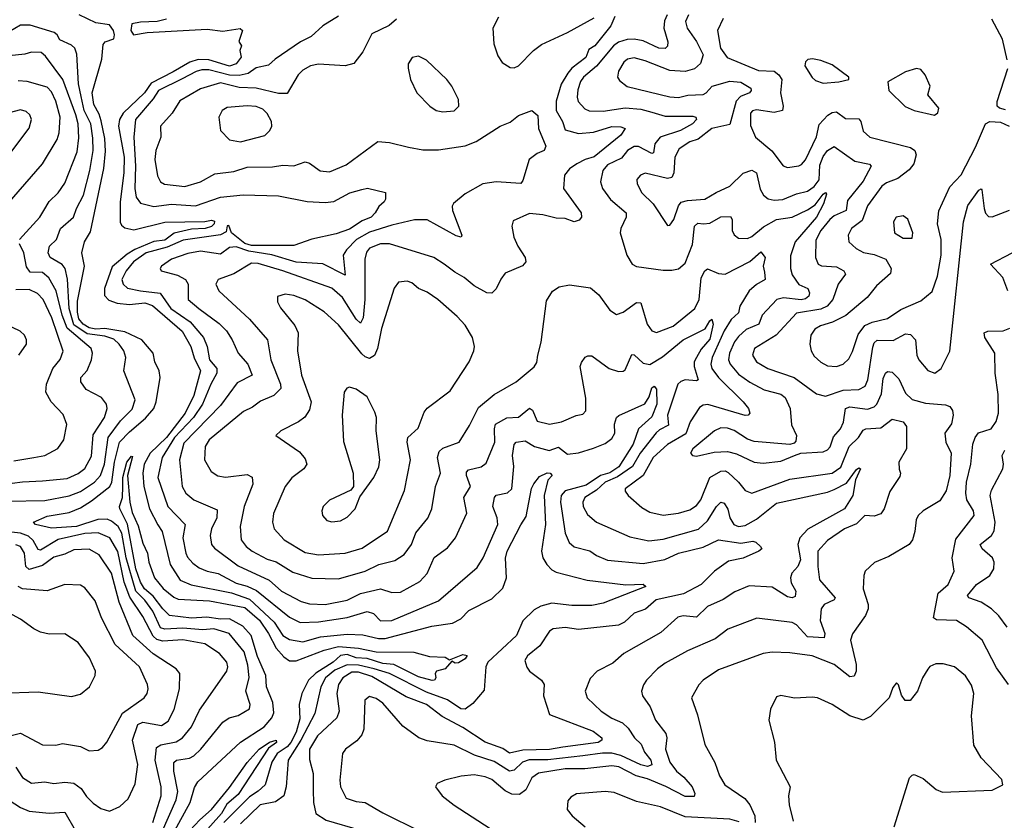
# Model space of a CAD drawing. Extents: x 1443846 to 1577407, y 839182 to 927291.
# Tile 387 of 535: x 1536562 to 1540990, y 883915 to 887513. Entities that reach past the tile are written whole.
import ezdxf

# ---------------------------------------------------------------- set-up
doc = ezdxf.new("R2010")
doc.units = 0

msp = doc.modelspace()

# ---------------------------------------------------------------- linework, layer by layer
at = {"layer": '0CON20XD'}
for points in [[(1536880.1, 886559.9), (1536940.6, 886845), (1536948, 886922), (1536945, 886978.6), (1536927.8, 887057.8), (1536918.8, 887088.8), (1536895, 887132.5), (1536888.4, 887185), (1536931.1, 887335), (1536937.9, 887402.1), (1536946.7, 887413.3), (1536985, 887427.5), (1536988.6, 887445), (1536983.9, 887465), (1536965, 887490), (1536905, 887499.2), (1536830, 887535)], [(1537222.5, 887515), (1537180, 887505), (1537105, 887502.2), (1537065.6, 887494.4), (1537061.5, 887465), (1537074.2, 887445), (1537134.5, 887455.5), (1537405, 887470.5), (1537475, 887462), (1537553.1, 887473.1), (1537564.2, 887465), (1537547.5, 887415), (1537560, 887395), (1537552.5, 887375), (1537557.5, 887345), (1537535, 887314), (1537505, 887304.7), (1537412.9, 887332.9), (1537365, 887333.5), (1537327.6, 887322.4), (1537251.7, 887278.3), (1537152.7, 887227.3), (1537122.9, 887185), (1537027.6, 887092.4), (1537010.6, 887065), (1537006.5, 887035), (1537032, 886895), (1537030, 886825), (1537013.1, 886695), (1537013.4, 886603.4), (1537019.6, 886589.6), (1537035, 886577.3), (1537075, 886569.3), (1537215, 886602.7), (1537395, 886606), (1537425, 886612.5), (1537437.5, 886607.5), (1537437.1, 886595), (1537425, 886583.5), (1537395.7, 886575), (1537335, 886572), (1537256.7, 886553.3), (1537215, 886522.6), (1537165, 886515.9), (1537079.9, 886480.1), (1537045, 886459.1), (1536978.3, 886401.7), (1536943.2, 886305), (1536943.2, 886273.2), (1536962.3, 886252.3), (1536999.7, 886239.7), (1537055, 886232.6), (1537125, 886240), (1537159.2, 886229.2), (1537292.9, 886112.9), (1537332.2, 886045), (1537346.6, 885993.4), (1537375.1, 885935), (1537345.5, 885824.5), (1537305.8, 885745), (1537222.3, 885635), (1537149.3, 885565), (1537122, 885515), (1537115.1, 885475), (1537120.1, 885415), (1537146, 885315), (1537182.7, 885242.7), (1537202.4, 885212.4), (1537239.2, 885065), (1537283.7, 884993.7), (1537332.6, 884972.6), (1537515, 884937.2), (1537595, 884908.3), (1537705.5, 884805.5), (1537745.6, 884745.6), (1537775, 884727.4), (1537835, 884717), (1537915, 884739.1), (1538035, 884751), (1538105, 884748.1), (1538175, 884732.1), (1538205, 884732), (1538415, 884786.9), (1538508.8, 884801.2), (1538545, 884819.6), (1538582.1, 884857.9), (1538685, 884910.9), (1538735, 884958.9), (1538751.7, 885005), (1538746.7, 885093.3), (1538754.2, 885125), (1538815, 885243.3), (1538840, 885280), (1538864.1, 885405.9), (1538873.6, 885426.4), (1538899.8, 885460.2), (1538933.4, 885476.6), (1538946.7, 885475), (1538955.8, 885465), (1538937, 885443), (1538919.8, 885375), (1538925.7, 885244.3), (1538908.9, 885125), (1538914.7, 885095), (1538931.8, 885065), (1538955, 885040.9), (1538975, 885030.4), (1539114, 884994), (1539287.3, 884972.7), (1539365.8, 884975.8), (1539378, 884965), (1539185, 884890.6), (1539135, 884880.6), (1539045, 884879.6), (1538955, 884890.9), (1538905, 884877.1), (1538875, 884860.5), (1538825, 884811.4), (1538796.2, 884745), (1538667.8, 884625), (1538658.7, 884605), (1538650.4, 884499.6), (1538600.3, 884439.7), (1538565, 884414.7), (1538545, 884416.5), (1538485, 884456.6), (1538391, 884491), (1538224.7, 884574.7), (1538155.8, 884595.8), (1538085, 884612.4), (1538035, 884613.1), (1537979.8, 884590.2), (1537937.5, 884555), (1537916.2, 884515), (1537889.8, 884395), (1537826.6, 884275), (1537769.5, 884185), (1537759.6, 884065), (1537749.2, 884025), (1537711.9, 883998.1), (1537643.3, 883985), (1537555, 883898.5)], [(1537995, 887529.4), (1537925, 887485.5), (1537872.3, 887437.7), (1537825, 887413.4), (1537710, 887335), (1537681.2, 887308.8), (1537625, 887296.1), (1537588.7, 887271.3), (1537548.2, 887261.8), (1537505, 887264.3), (1537412.6, 887287.4), (1537381.6, 887288.4), (1537355, 887280.9), (1537293.2, 887246.8), (1537186.6, 887195), (1537162.4, 887157.6), (1537082.2, 887065), (1537074.8, 886985), (1537082.9, 886855), (1537079.8, 886755), (1537086, 886716), (1537105, 886688.8), (1537165, 886673.3), (1537245, 886683.5), (1537352.8, 886677.2), (1537464.3, 886715.7), (1537566.4, 886726.4), (1537725, 886721.8), (1537855, 886695.4), (1537935, 886691.3), (1537975, 886696.3), (1538046, 886735), (1538100.3, 886749.7), (1538125.8, 886755.8), (1538206.7, 886736.7), (1538207, 886707), (1538201.2, 886695), (1538176.5, 886673.5), (1538161.1, 886645), (1538141.9, 886625), (1538101.3, 886608.7), (1538045, 886572.2), (1537985, 886550.3), (1537875, 886526.7), (1537795, 886498.9), (1537605, 886498.8), (1537575, 886507.7), (1537514.6, 886555), (1537502.5, 886587.5), (1537495, 886586.7), (1537490.5, 886559.5), (1537465, 886546.5), (1537297.4, 886522.6), (1537225, 886491.1), (1537130.5, 886465), (1537074.4, 886425), (1537040, 886385), (1537020.8, 886345), (1537026.8, 886325), (1537047.2, 886307.2), (1537104.9, 886294.9), (1537193.6, 886283.6), (1537241.2, 886215), (1537327.8, 886155), (1537388.8, 886085), (1537404.3, 886045), (1537414.8, 885984.8), (1537448.8, 885945), (1537449, 885925), (1537420.7, 885875), (1537384.5, 885785.5), (1537343, 885725), (1537258.7, 885635), (1537203, 885545), (1537182.4, 885455), (1537227.6, 885325), (1537306.6, 885245), (1537295.9, 885185), (1537308.4, 885115), (1537317.2, 885097.2), (1537340.2, 885070.2), (1537369.2, 885049.2), (1537405, 885034.3), (1537455, 885023.6), (1537535, 884980.6), (1537585, 884967.3), (1537627.5, 884947.5), (1537775, 884827.3), (1537823.7, 884803.7), (1537905, 884806.3), (1538035, 884826), (1538125, 884852.9), (1538152.3, 884845), (1538185, 884810.8), (1538235, 884812.9), (1538445, 884900.8), (1538618.9, 885051.1), (1538645.9, 885094.1), (1538712.8, 885245), (1538709.7, 885275), (1538689.4, 885325), (1538697.1, 885365)], [(1538255.8, 887515), (1538222.7, 887487.3), (1538145, 887449.4), (1538105, 887368), (1538064.4, 887315.6), (1538025, 887305.6), (1537905, 887313.3), (1537869.2, 887305), (1537835, 887286.4), (1537813.5, 887265), (1537765, 887181.4), (1537725, 887180.7), (1537625, 887204.8), (1537548.8, 887208.8), (1537465, 887228.7), (1537375, 887201.9), (1537282.2, 887147.8), (1537247.2, 887092.8), (1537195.6, 887035), (1537197.3, 886985), (1537174.7, 886925), (1537169.5, 886885), (1537181.7, 886811.7), (1537195.5, 886785), (1537213.2, 886773.2), (1537305, 886762.8), (1537375, 886784.7), (1537440, 886820), (1537525, 886831.2), (1537585, 886850.7), (1537698, 886852), (1537745, 886858.9), (1537795, 886855.6), (1537845, 886874.3), (1537865, 886868.6), (1537913.6, 886833.6), (1537955, 886829.4), (1538029.3, 886860.7), (1538172.5, 886965), (1538225, 886961.4), (1538310.1, 886940.1), (1538375, 886928.4), (1538445, 886927.6), (1538565, 886945.8), (1538614, 886966), (1538722.5, 887035), (1538767.2, 887052.8), (1538805, 887083.1), (1538865, 887105.6), (1538892, 887082), (1538894.3, 887024.3), (1538927.5, 886945), (1538920.8, 886925), (1538888.7, 886911.3), (1538852.9, 886885), (1538825, 886790), (1538815, 886777.1), (1538705, 886784.2), (1538645, 886775.7), (1538565, 886731.2), (1538512.3, 886687.7), (1538506.2, 886675), (1538507.7, 886655), (1538550.8, 886545), (1538547.5, 886535), (1538525, 886541.8), (1538395, 886613.8), (1538336.6, 886613.4), (1538235, 886590.3), (1538135, 886558.9), (1538076.5, 886525), (1538030.8, 886479.2), (1538017.2, 886455), (1538025, 886364.4), (1537925, 886416), (1537805, 886423), (1537695, 886456.2), (1537592.5, 886472.5), (1537535, 886492.8), (1537505, 886488.9), (1537465, 886459.3), (1537375, 886472.8), (1537317.5, 886462.5), (1537245, 886436.7), (1537199.2, 886405), (1537194.2, 886395), (1537198, 886385), (1537271.4, 886365), (1537307.9, 886345), (1537318.8, 886325), (1537320, 886255), (1537367.1, 886215), (1537458.4, 886148.4), (1537491.3, 886115), (1537517.5, 886075), (1537544.6, 886015), (1537587.8, 885965), (1537606.9, 885915), (1537539.4, 885880.6), (1537465, 885778.7), (1537300.3, 885609.7), (1537279.8, 885535), (1537292.2, 885415), (1537308.5, 885385), (1537345, 885355.3), (1537449.8, 885309.8), (1537448.4, 885275), (1537424.2, 885225), (1537419.1, 885195), (1537424.6, 885155), (1537437.2, 885137.3), (1537545, 885058), (1537684.3, 884994.3), (1537739.6, 884945), (1537828.1, 884898.1), (1537865, 884887.4), (1537935, 884885.2), (1538035, 884903.5), (1538095, 884934.8), (1538185, 884955.3), (1538235, 884938.8), (1538275, 884939.6), (1538361.9, 884988.1), (1538395, 885024.5), (1538425, 885095.6), (1538485, 885139.4), (1538521.5, 885185), (1538572.2, 885295), (1538559.1, 885365), (1538588.7, 885415), (1538570.6, 885465), (1538570.8, 885479.2), (1538580.3, 885489.7), (1538636.8, 885503.2), (1538660.3, 885519.8), (1538698.4, 885615), (1538696.6, 885675), (1538701.3, 885695), (1538753.2, 885723.2), (1538805, 885727.3), (1538855, 885766.8), (1538867.5, 885757.5), (1538888.2, 885708.2), (1538944.7, 885694.7), (1538998.8, 885705), (1539065, 885734), (1539095, 885740.6), (1539107.5, 885755), (1539108.3, 885811.7), (1539082.9, 885955), (1539087.7, 885972.3), (1539105, 885996), (1539116.9, 886003.1), (1539135, 886003.1), (1539212.9, 885945), (1539255, 885931.5), (1539275, 885932.9), (1539285, 885940), (1539315, 886008), (1539325, 886006.9), (1539365, 885968.8), (1539395, 885962.7), (1539451.9, 885998.1), (1539545.3, 886075), (1539645, 886123.5), (1539665, 886159.4), (1539675, 886166.5), (1539680.3, 886145), (1539665, 886077.5), (1539627, 886033), (1539604.9, 885995.1), (1539595.2, 885975), (1539594.5, 885954.5), (1539613.1, 885895), (1539605, 885890.7), (1539555, 885894.2), (1539535, 885887.5), (1539522.2, 885875), (1539474.7, 885735), (1539479.6, 885690.4), (1539439.7, 885670.3), (1539424.1, 885655.9), (1539352.3, 885565), (1539318.3, 885505), (1539250.9, 885459.1), (1539195.2, 885435), (1539155, 885398.8), (1539102.9, 885365), (1539094.2, 885345), (1539095.9, 885325), (1539115, 885288.9), (1539155, 885255.4), (1539305, 885189.3), (1539391.6, 885171.6), (1539455, 885178.8), (1539615, 885223.3), (1539655, 885260.3), (1539695, 885324.6), (1539715, 885344.4), (1539730, 885340), (1539746.1, 885313.9), (1539755, 885274.4), (1539773.8, 885245), (1539795, 885235.9), (1539825, 885240), (1539875, 885268.8), (1539965, 885340.2), (1540195, 885389.6), (1540225, 885401.2), (1540279.3, 885430.7), (1540325, 885491.4), (1540335, 885498.6), (1540343.3, 885495), (1540320, 885445), (1540307.9, 885375), (1540271.6, 885315), (1540106.3, 885223.7), (1540069.5, 885185), (1540061.6, 885155), (1540073.2, 885085), (1540060.4, 885055), (1540033.9, 885025), (1540027.6, 885005), (1540031.7, 884981.7), (1540052.2, 884945), (1540049.8, 884920.2), (1540035.2, 884914.8), (1540015, 884919.3), (1539945, 884962.8), (1539841.8, 884968.2), (1539778.3, 884941.7), (1539725, 884906.9), (1539654.4, 884875.6), (1539605, 884827.3), (1539545, 884833.1), (1539521.6, 884828.4), (1539445, 884759.1), (1539278, 884665), (1539228.8, 884621.2), (1539158, 884585), (1539128, 884552), (1539105.5, 884495), (1539113.3, 884465), (1539176.9, 884405), (1539224.4, 884374.4), (1539273.1, 884353.1), (1539298.5, 884328.5), (1539326.9, 884285), (1539356.6, 884256.6), (1539371.8, 884221.8), (1539400, 884185), (1539405, 884163.6), (1539385, 884157.3), (1539355, 884164.5), (1539265.9, 884205.9), (1539225, 884216.2), (1539183, 884217), (1539094.3, 884205), (1538936.5, 884186.5), (1538853.6, 884186.4), (1538823.6, 884176.4), (1538785, 884140.5), (1538765, 884135.2), (1538695, 884178.5), (1538607.6, 884207.6), (1538515, 884252.1), (1538395, 884272.5), (1538356.2, 884286.2), (1538285, 884338.6), (1538195, 884441.1), (1538165, 884461.9), (1538135, 884472), (1538113.8, 884455), (1538109.2, 884325), (1538100.8, 884299.2), (1538078.7, 884271.3), (1538026.7, 884235), (1538013.6, 884215), (1538000.9, 884095), (1538004.7, 884065), (1538030, 884015), (1538075, 884000), (1538115.2, 883995.2), (1538195, 883947.7), (1538364, 883865)], [(1539238, 887528), (1539220.6, 887485), (1539147.9, 887395), (1539120.6, 887379.4), (1539107.2, 887342.8), (1539045.4, 887294.6), (1539027, 887273), (1538997.3, 887222.7), (1538973.7, 887146.3), (1538974.4, 887104.4), (1539003.5, 887055), (1539015, 887018.8), (1539075, 887002), (1539142.9, 887007.1), (1539225, 887032.7), (1539265, 887032.3), (1539284, 887024), (1539265, 886994.1), (1539145, 886896.6), (1539105.2, 886884.8), (1539066.7, 886865), (1539035, 886843.5), (1539011.5, 886815), (1539006.9, 886755), (1539086.2, 886645), (1539088.6, 886625), (1539078.4, 886611.6), (1539055, 886604.8), (1539015, 886620), (1538975, 886620.7), (1538915, 886635.7), (1538855, 886641.6), (1538780.9, 886609.1), (1538774.3, 886585.7), (1538784.4, 886535), (1538801.5, 886495), (1538834.3, 886445), (1538838, 886425), (1538822.7, 886407.3), (1538745, 886373.8), (1538725, 886346.7), (1538705, 886303.3), (1538685, 886283.8), (1538662.5, 886285), (1538605, 886316.7), (1538560.6, 886355), (1538518.2, 886378.2), (1538471.1, 886415), (1538423.7, 886443.6), (1538225, 886506.4), (1538185, 886506.4), (1538135, 886485.9), (1538121.9, 886468.1), (1538113.5, 886436.5), (1538114.1, 886255), (1538106.8, 886173.2), (1538095, 886149.1), (1538075, 886167.7), (1538013.3, 886265), (1537965, 886306.8), (1537745, 886384.8), (1537635, 886417.8), (1537605, 886418.8), (1537525, 886370.5), (1537454.7, 886345.3), (1537444.5, 886325), (1537457.8, 886295), (1537595, 886167.3), (1537676, 886075), (1537690.9, 885985), (1537734.2, 885875), (1537736.6, 885855), (1537705, 885824.7), (1537645, 885799.1), (1537608.6, 885771.4), (1537567.9, 885752.1), (1537413.9, 885625), (1537395.3, 885595), (1537392.7, 885535), (1537422.2, 885482.3), (1537452.8, 885462.8), (1537487.6, 885457.6), (1537585, 885468.5), (1537607.4, 885457.4), (1537610, 885425), (1537570.6, 885325), (1537552.8, 885235), (1537557.5, 885175), (1537580.4, 885145), (1537607.8, 885125), (1537675, 885088.8), (1537715.9, 885075.9), (1537790.5, 885030.5), (1537875, 885002.5), (1537995, 885000.6), (1538115, 885034.2), (1538177.5, 885065), (1538248.2, 885081.8), (1538290.6, 885109.4), (1538323.2, 885155), (1538343.2, 885206.8), (1538397.7, 885272.3), (1538415, 885314), (1538431.6, 885415), (1538454.6, 885475), (1538441.4, 885545), (1538447.7, 885572.3), (1538465, 885586.7), (1538537.8, 885615), (1538585, 885690), (1538625, 885770.5), (1538695, 885829.1), (1538795, 885885.8), (1538875, 885953.3), (1538887, 885973), (1538892.5, 886005)], [(1538715.8, 887525), (1538689.2, 887475), (1538693.5, 887405), (1538711.4, 887351.4), (1538731.1, 887321.1), (1538768.1, 887298.1), (1538785, 887296.9), (1538805, 887305.7), (1538872.2, 887375), (1538907.7, 887402.3), (1539025, 887456.2), (1539145, 887521.1)], [(1539473.7, 887535), (1539461.9, 887508.1), (1539458.8, 887475), (1539476.3, 887413.7), (1539475, 887394.2), (1539465, 887383.8), (1539436.2, 887385), (1539365, 887417.8), (1539325, 887426), (1539293.9, 887423.9), (1539255, 887412), (1539231.9, 887395), (1539155.4, 887304.6), (1539097.9, 887255), (1539084.1, 887235), (1539072.5, 887197.5), (1539068.7, 887165), (1539073.5, 887145), (1539102.7, 887112.7), (1539122.8, 887102.8), (1539185, 887102.4), (1539285, 887117.2), (1539355, 887111), (1539405, 887096.8), (1539465, 887079.4), (1539589.1, 887079.1), (1539602, 887075), (1539605.5, 887065), (1539587.3, 887045), (1539533.8, 887015), (1539442.5, 886985), (1539417.5, 886955), (1539412, 886915), (1539405, 886912.3), (1539345, 886943.7), (1539325, 886942.5), (1539295.5, 886924.5), (1539268.7, 886891.3), (1539205, 886860.6), (1539184.1, 886835), (1539174.1, 886785), (1539183.3, 886755), (1539218.5, 886705), (1539289.2, 886645), (1539289.6, 886625), (1539265.6, 886575), (1539262.9, 886555), (1539292.5, 886455), (1539316, 886415), (1539335, 886403.3), (1539455, 886387.6), (1539495, 886386.7), (1539525, 886393.2), (1539555, 886419.4), (1539587.2, 886502.8), (1539596.6, 886585), (1539612, 886598), (1539637.5, 886595), (1539665, 886599.2), (1539715, 886627.6), (1539758.8, 886628.8), (1539765.6, 886615.6), (1539766.1, 886566.1), (1539775, 886545.8), (1539795, 886531.5), (1539835, 886530), (1539855, 886538.8), (1539907.3, 886582.7), (1539965, 886615.8), (1540035, 886625.8), (1540105, 886658.7), (1540138.7, 886681.3), (1540175, 886728.5), (1540185, 886736.5), (1540189.4, 886729.4), (1540176.7, 886685), (1540144.8, 886625), (1540048.4, 886515), (1540028.5, 886451.5), (1540028.1, 886395), (1540035, 886366.7), (1540065, 886323.3), (1540105.5, 886305), (1540113.3, 886285), (1540109.9, 886270.1), (1540095, 886258.9), (1540075.6, 886254.4), (1539996.3, 886263.7), (1539966.5, 886255), (1539900.3, 886185), (1539885.3, 886145), (1539828.9, 886121.1), (1539795, 886089), (1539776.4, 886065), (1539754.1, 886015), (1539750, 885985), (1539756.2, 885965), (1539795, 885919.7), (1539845, 885883.3), (1539909.7, 885849.7), (1539985, 885830.7), (1540004.6, 885815), (1540026, 885765), (1540033, 885693), (1540055.6, 885645), (1540051.9, 885618.1), (1540045, 885610), (1540025, 885604.3), (1539865, 885617.3), (1539835, 885627.5), (1539775, 885667), (1539745, 885677.1), (1539715, 885678.2), (1539686.7, 885665), (1539588.6, 885585), (1539578.8, 885565), (1539587.5, 885555), (1539605, 885551.4), (1539685, 885569.6), (1539745, 885572.6), (1539785, 885562.4), (1539864.7, 885524.8), (1539905, 885519.3), (1539985, 885528.7), (1540046.2, 885555), (1540075, 885564.4), (1540175, 885570.5), (1540195, 885580), (1540206.2, 885593.8), (1540222.2, 885637.8), (1540252.3, 885675), (1540266.2, 885703.8), (1540275, 885766), (1540295, 885772.7), (1540375, 885762.5), (1540405, 885773.6), (1540417.1, 885785), (1540438.1, 885831.9), (1540445, 885900), (1540455, 885924.3), (1540465, 885931.9), (1540485, 885928.6), (1540515, 885899.6), (1540545.9, 885835), (1540575, 885805.9), (1540635, 885789.2), (1540725, 885781.5), (1540744, 885774), (1540756.8, 885756.8), (1540760, 885735), (1540752.6, 885697.4), (1540722.5, 885655), (1540726.7, 885615), (1540750.4, 885565), (1540744.5, 885465), (1540728.5, 885395), (1540699.6, 885350.4), (1540625, 885306.4), (1540601.9, 885285), (1540593.5, 885265), (1540587.6, 885212.4), (1540577.5, 885175), (1540561.4, 885155), (1540469.8, 885100.2), (1540405.9, 885074.1), (1540364.2, 885035), (1540357.5, 885015), (1540354.4, 884955), (1540376.7, 884885), (1540377.5, 884865), (1540365, 884836), (1540307.1, 884752.9), (1540297.3, 884725), (1540323.8, 884615), (1540323.3, 884585), (1540315, 884562.9), (1540295, 884559.2), (1540225, 884615.2), (1540125, 884653.4), (1540025, 884666.9), (1539945, 884670), (1539905, 884664.6), (1539705, 884591.2), (1539634.7, 884545.3), (1539615.9, 884524.1), (1539583.1, 884465), (1539609.3, 884389.3), (1539643.4, 884255), (1539687.5, 884175), (1539709.5, 884115), (1539732.9, 884075), (1539822.8, 884012.8), (1539845.5, 883985), (1539867.5, 883935), (1539868.9, 883905)], [(1539570.2, 887535), (1539556.2, 887505), (1539563.8, 887475), (1539605, 887414.5), (1539635.2, 887355), (1539623.5, 887316.5), (1539597.1, 887292.9), (1539555, 887280), (1539485, 887284.1), (1539375, 887327.9), (1539325, 887341.3), (1539295, 887335.4), (1539278.1, 887321.9), (1539255, 887282), (1539250.9, 887255), (1539259.4, 887239.4), (1539293.3, 887213.3), (1539485, 887166), (1539524.1, 887164.1), (1539566.7, 887173.3), (1539635, 887177.3), (1539649.3, 887185), (1539675.2, 887214.8), (1539755, 887237.5), (1539805, 887231.6), (1539850, 887205), (1539851.8, 887195), (1539843.6, 887185), (1539802.8, 887167.2), (1539783.2, 887146.8), (1539755, 887041.4), (1539675, 887023.9), (1539613.2, 886976.8), (1539575, 886964.3), (1539526.9, 886933.1), (1539508.4, 886895), (1539503.9, 886825), (1539495, 886803.9), (1539475, 886798.9), (1539375, 886823.2), (1539354.3, 886815), (1539336.9, 886795), (1539338.5, 886775), (1539360, 886735), (1539410, 886685), (1539475, 886588.8), (1539485, 886590), (1539503.1, 886615), (1539525, 886676), (1539536.9, 886693.1), (1539565, 886700.9), (1539643.3, 886706.7), (1539694.1, 886735.9), (1539755, 886765.4), (1539815, 886823.5), (1539855, 886836.8), (1539874.7, 886824.7), (1539891.6, 886751.6), (1539906.4, 886725), (1539927.9, 886707.9), (1539955, 886702.6), (1539993.8, 886705), (1540055, 886731), (1540105, 886741.9), (1540135, 886763.5), (1540156.8, 886793.2), (1540160.6, 886859.4), (1540175, 886897.7), (1540195, 886925.4), (1540225, 886943.1), (1540317.1, 886877.1), (1540383.6, 886863.6), (1540391.4, 886855), (1540355, 886787.3), (1540285, 886700), (1540279.1, 886655), (1540225, 886631.6), (1540205, 886615.6), (1540164.8, 886565), (1540142.7, 886522.7), (1540140.7, 886445), (1540152.5, 886415), (1540167.5, 886407.5), (1540235, 886402.1), (1540268, 886385), (1540275, 886370), (1540242.1, 886325), (1540218.3, 886255), (1540192.5, 886225), (1540165, 886211.5), (1540055.5, 886194.5), (1539963.8, 886095), (1539866.4, 886035), (1539857.1, 886005), (1539874.6, 885975), (1539925.7, 885945), (1540044.5, 885904.5), (1540145, 885832.1), (1540185, 885821.1), (1540265, 885848.5), (1540335, 885850.8), (1540363.6, 885866.4), (1540375.2, 885894.8), (1540398, 886042), (1540405, 886060.9), (1540417.3, 886072.7), (1540489.1, 886070.9), (1540545, 886101.8), (1540568.5, 886098.5), (1540590.3, 886075), (1540595.9, 886005.9), (1540604.7, 885984.7), (1540645, 885935.7), (1540677.5, 885925), (1540705.3, 885944.7), (1540745, 886023.1), (1540806.3, 886605), (1540825, 886678.1), (1540875, 886747.1), (1540885, 886753.3), (1540887.9, 886747.9), (1540899.1, 886665), (1540905, 886643.8), (1540918.9, 886628.9), (1540935, 886627.8), (1541012.4, 886657.6)], [(1539725, 887518.2), (1539700, 887465), (1539713.2, 887385), (1539743, 887343), (1539884.5, 887284.5), (1539955, 887281.9), (1539975.8, 887265.8), (1539989.7, 887245), (1539982.8, 887185), (1539994.6, 887125), (1539991.9, 887105), (1539955, 887096.1), (1539875, 887108.4), (1539856.8, 887103.2), (1539847.6, 887092.4), (1539847.6, 887037.6), (1539871.1, 886985), (1539944.4, 886924.4), (1539995, 886855.7), (1540015, 886849.5), (1540065, 886856.5), (1540077.6, 886862.4), (1540095, 886883.1), (1540145, 886986.9), (1540157.5, 887042.5), (1540195.5, 887084.5), (1540215, 887096.7), (1540235, 887099.7), (1540275, 887068.4), (1540335, 887068.2), (1540344, 887055), (1540355, 887011.9), (1540384.4, 886985), (1540568.4, 886938.4), (1540587.3, 886925), (1540593.2, 886905), (1540583.3, 886865), (1540562.2, 886837.8), (1540511.2, 886798.8), (1540459.7, 886780.3), (1540439.2, 886765), (1540374.2, 886675.8), (1540350, 886610), (1540302.5, 886575), (1540287.9, 886545), (1540290.9, 886515), (1540323.1, 886485), (1540356.6, 886466.6), (1540405, 886457.1), (1540456.2, 886436.2), (1540480.3, 886395), (1540477.8, 886372.2), (1540415, 886317.1), (1540373.1, 886265), (1540277, 886183), (1540216.9, 886153.1), (1540162.8, 886137.2), (1540137.1, 886122.9), (1540119.5, 886095), (1540114.5, 886055), (1540120.5, 886025), (1540135, 886001.4), (1540165, 885973.5), (1540195, 885957.9), (1540235, 885954.6)], [(1541003, 887333), (1540981.2, 887425), (1540934, 887515)], [(1536505, 885349.8), (1536675, 885352.6), (1536785, 885373.7), (1536835, 885393), (1536898.1, 885435), (1536925.6, 885465), (1536942.9, 885515), (1536959.6, 885635), (1537015, 885710), (1537067.1, 885762.9), (1537081.4, 885805), (1537030.5, 885935), (1537039.3, 885995), (1537029.7, 886025), (1537009.4, 886055), (1536985, 886076.6), (1536945, 886090.4), (1536865, 886100.6), (1536805, 886141.8), (1536784.2, 886215), (1536776.6, 886346.6), (1536767, 886395), (1536752.2, 886412.2), (1536699.2, 886445), (1536690, 886465), (1536695.3, 886494.7), (1536727.3, 886525), (1536745, 886574.4), (1536804, 886625), (1536816.7, 886665), (1536848.4, 886725), (1536877.4, 886835), (1536891.7, 886925), (1536890.4, 886980.4), (1536881.2, 887045), (1536852.4, 887105), (1536838.6, 887168.6), (1536825.7, 887225), (1536818.1, 887358.1), (1536810.3, 887385), (1536795, 887398.8), (1536742.2, 887422.3), (1536730, 887445), (1536717.1, 887455), (1536608.8, 887488.8), (1536565, 887489), (1536515, 887458.9)], [(1536560.9, 886525), (1536652, 886625), (1536671.1, 886655), (1536694.4, 886695.6), (1536734.6, 886735), (1536765, 886778.1), (1536820.2, 886919.8), (1536828.1, 886981.9), (1536824.5, 887045), (1536814.9, 887084.9), (1536755.2, 887245), (1536678.5, 887348.5), (1536658.6, 887365), (1536615, 887366.6), (1536585, 887357.6), (1536515, 887350.5)], [(1538465, 887098.9), (1538515, 887103.1), (1538537.1, 887125), (1538535.7, 887155), (1538505.6, 887215), (1538482.9, 887245), (1538391.5, 887331.5), (1538355, 887348.5), (1538326.6, 887343.4), (1538308.6, 887315), (1538308.1, 887295), (1538318.6, 887245), (1538347.1, 887185), (1538406, 887125), (1538435, 887105.7), (1538465, 887098.9)], [(1540175, 887227.1), (1540245, 887234.3), (1540290, 887245), (1540290, 887255), (1540215, 887310.8), (1540165, 887330), (1540126.8, 887336.8), (1540105.8, 887334.2), (1540095.8, 887324.2), (1540092.5, 887305), (1540125, 887254), (1540140.3, 887240.3), (1540175, 887227.1)], [(1540675, 887084), (1540690, 887095), (1540695.5, 887115), (1540646, 887175), (1540655.7, 887215), (1540634.2, 887265), (1540615, 887289.2), (1540595, 887294.2), (1540545, 887278.6), (1540466.4, 887233.6), (1540470, 887195), (1540543.4, 887123.4), (1540585, 887104.3), (1540675, 887084)], [(1540995, 887107.7), (1540967.5, 887115), (1540957.1, 887125), (1540957.1, 887145), (1541005.7, 887294.3)], [(1536505, 886681.9), (1536665, 886865.6), (1536730.3, 886975), (1536739.5, 887005), (1536744.2, 887075), (1536725, 887147.1), (1536705, 887189.5), (1536685, 887209.3), (1536595, 887235.8), (1536555, 887238.1)], [(1536491.1, 886875), (1536605, 887026.2), (1536614.4, 887065), (1536608.1, 887085), (1536590.6, 887100.6), (1536565, 887107.5), (1536515, 887094.5)], [(1537555, 886963.8), (1537665, 886993.3), (1537687.1, 887015), (1537695.6, 887035), (1537693.6, 887055), (1537675, 887091.1), (1537655, 887110.4), (1537625, 887122.5), (1537585, 887125.4), (1537495, 887119.2), (1537471.9, 887105), (1537456.9, 887075), (1537465.6, 887015), (1537505, 886973.3), (1537555, 886963.8)], [(1540235, 885954.6), (1540265, 885964.5), (1540290.4, 885989.6), (1540307.6, 886022.4), (1540332.1, 886097.9), (1540361.9, 886138.1), (1540395, 886154.2), (1540465, 886170.4), (1540525, 886210.4), (1540615, 886249.4), (1540665, 886292), (1540689, 886361), (1540705.5, 886455), (1540705.2, 886525.2), (1540689.8, 886595), (1540695.7, 886654.3), (1540745, 886761.4), (1540795, 886815.6), (1540860.5, 886939.5), (1540905.5, 887045), (1540925, 887055.2), (1540972.6, 887052.6), (1541012.2, 887035)], [(1540575, 886530.8), (1540578.9, 886555), (1540556.3, 886616.3), (1540535, 886631.9), (1540503.9, 886626.1), (1540491.1, 886605), (1540495.7, 886555), (1540535, 886530.9), (1540575, 886530.8)], [(1537203.3, 883865), (1537265, 884007.5), (1537272.4, 884045), (1537254.8, 884135.2), (1537254.7, 884175.2), (1537267.5, 884185), (1537325, 884194.8), (1537345.2, 884204.8), (1537375.8, 884234.2), (1537475, 884355.4), (1537503.9, 884376.1), (1537545, 884386.2), (1537594.6, 884415.4), (1537597.9, 884435), (1537579.1, 884495), (1537593.3, 884556.7), (1537587.4, 884612.6), (1537571.4, 884671.4), (1537503.6, 884755), (1537434.9, 884775.1), (1537385, 884770.5), (1537295, 884779.1), (1537215, 884773.5), (1537195, 884780.2), (1537161.3, 884855), (1537125, 884903.6), (1537084.1, 884945), (1537041, 885095), (1537021.5, 885205), (1537005, 885235.2), (1536975, 885259.8), (1536955, 885268.7), (1536913.8, 885266.2), (1536816.7, 885235), (1536705, 885228.4), (1536632.5, 885245), (1536623.3, 885255), (1536685, 885282.2), (1536785, 885297.6), (1536835, 885319.6), (1536885, 885350.3), (1536967.4, 885415), (1536975.7, 885434.3), (1536988.2, 885525), (1537011.2, 885615), (1537055, 885661.3), (1537128, 885722), (1537164.8, 885765), (1537175.6, 885795), (1537192.9, 885905), (1537189.3, 885935), (1537170, 885975), (1537161.8, 886015), (1537110.8, 886075), (1537035, 886110.7), (1536945, 886125.9), (1536905, 886121.8), (1536875, 886127.8), (1536847.8, 886145), (1536828.4, 886168.4), (1536821.1, 886198.9), (1536822.4, 886247.6), (1536853.9, 886405), (1536841.1, 886465), (1536854, 886515), (1536880.1, 886559.9)], [(1536665, 885441), (1536775, 885451.2), (1536825, 885473.1), (1536855, 885496.2), (1536885, 885552), (1536892.4, 885647.6), (1536943.7, 885725), (1536955.3, 885765), (1536952.1, 885785), (1536930, 885815), (1536861.5, 885851.5), (1536836.5, 885885), (1536836.7, 885905), (1536865, 885936), (1536884.7, 885985), (1536888.7, 886015), (1536882.7, 886035), (1536776.1, 886126.1), (1536753, 886185), (1536725.5, 886295), (1536693.5, 886353.5), (1536665, 886377.6), (1536608.3, 886378.3), (1536592.9, 886402.9), (1536580.5, 886465), (1536561.2, 886505)], [(1538892.5, 886005), (1538906.3, 886063.7), (1538930.2, 886249.8), (1538957.2, 886292.8), (1538987.2, 886312.8), (1539035, 886322.2), (1539128.1, 886308.1), (1539166.9, 886276.9), (1539215, 886207.5), (1539245, 886188.6), (1539275, 886198.5), (1539335, 886241.8), (1539355, 886241.1), (1539383.8, 886145), (1539404.7, 886114.7), (1539425, 886107.5), (1539501.1, 886135), (1539597.8, 886215), (1539616.7, 886255), (1539626.6, 886353.4), (1539643.5, 886385), (1539655, 886393.3), (1539705, 886371.8), (1539735, 886369.4), (1539845, 886425.9), (1539895, 886469.6), (1539914.6, 886445), (1539904.6, 886405), (1539911.4, 886378.6), (1539914.2, 886345), (1539875, 886323.3), (1539842.5, 886295), (1539800.8, 886225), (1539794.7, 886195), (1539760.8, 886165), (1539729.6, 886115), (1539676.6, 885995), (1539670.2, 885965), (1539674.8, 885945), (1539704.8, 885905), (1539815.3, 885795), (1539838.8, 885765), (1539845.4, 885744.6), (1539838, 885735), (1539825, 885733.5), (1539656.6, 885783.4), (1539635, 885780.8), (1539619.4, 885770.6), (1539576.4, 885705), (1539557.8, 885652.2), (1539475.4, 885604.6), (1539411, 885545), (1539365, 885464.2), (1539284.4, 885405), (1539284.6, 885394.6), (1539298.6, 885375), (1539360.2, 885320.2), (1539395, 885299.5), (1539455, 885286.9), (1539525, 885294.7), (1539575, 885309.7), (1539605, 885330.3), (1539625, 885354.6), (1539664.8, 885455), (1539715, 885484.4), (1539735, 885484.8), (1539748.1, 885478.1), (1539794.8, 885434.8), (1539825, 885397.3), (1539855, 885385.4), (1540025, 885448.7), (1540215, 885475.2), (1540255, 885502.4), (1540291.7, 885595), (1540333.2, 885635), (1540355, 885668.2), (1540367.5, 885675), (1540435, 885678.2), (1540485, 885717.8), (1540535.3, 885705.3), (1540549.5, 885685), (1540549.6, 885585), (1540515.5, 885525), (1540516.7, 885493.3), (1540522.4, 885475), (1540519.7, 885460.3), (1540475, 885392.5), (1540449.1, 885315), (1540435, 885292.2), (1540405, 885281.2), (1540361.9, 885285), (1540325, 885247.6), (1540270.5, 885225), (1540195, 885172.1), (1540151.5, 885125), (1540150.4, 885055), (1540159.1, 884995), (1540229.5, 884915), (1540224.2, 884905), (1540180, 884885), (1540165.9, 884865), (1540162.3, 884812.3), (1540182.2, 884755), (1540178.8, 884735), (1540105, 884739.6), (1540055, 884793.2), (1540035, 884803.3), (1539877, 884823), (1539746.5, 884773.5), (1539689, 884731), (1539565, 884676.2), (1539465, 884621.1), (1539429.5, 884595), (1539380.6, 884545), (1539366.4, 884523.6), (1539358.1, 884495), (1539361.9, 884475), (1539396.5, 884425), (1539421.8, 884365), (1539467.3, 884305), (1539471.6, 884285), (1539466.6, 884235), (1539485, 884176.5), (1539515, 884136), (1539548.5, 884108.5), (1539585.5, 884065.5), (1539598.5, 884035), (1539595, 884021.9), (1539555, 884021.5), (1539467.2, 884067.2), (1539385, 884100.8), (1539334.4, 884114.4), (1539255.5, 884155), (1539225, 884160.4), (1539103.9, 884146.1), (1539015, 884146.3), (1538895, 884126.5), (1538864.8, 884105.2), (1538837.6, 884052.4), (1538809.1, 884030.9), (1538775, 884032.1), (1538745, 884046.7), (1538685, 884098.1), (1538655, 884110.5), (1538605, 884118.9), (1538546.9, 884113.1), (1538473.3, 884095), (1538439.7, 884080.3), (1538431.2, 884065), (1538462, 884025), (1538515, 883982.5), (1538677.6, 883877.6)], [(1541005.3, 886295), (1540982.5, 886355), (1540928, 886415), (1541025.4, 886464.6)], [(1537905, 885108.1), (1538025, 885114.8), (1538102, 885138), (1538215.4, 885215), (1538292.4, 885397.6), (1538318.7, 885535), (1538304.7, 885615), (1538307.7, 885635), (1538353.4, 885676.6), (1538381.2, 885748.8), (1538395, 885767.5), (1538498.1, 885845), (1538583.5, 885975), (1538604.5, 886025), (1538606.7, 886045), (1538598.5, 886085), (1538565, 886140), (1538529.1, 886179.1), (1538441.9, 886255), (1538395, 886288.9), (1538355, 886305.6), (1538325, 886331.1), (1538305, 886337.5), (1538265, 886332.9), (1538246, 886306), (1538189.6, 886125), (1538170.3, 886035), (1538156.8, 886003.2), (1538135, 885991.1), (1538115, 885997.5), (1538100.7, 886010.7), (1537995, 886142.1), (1537930.4, 886200.4), (1537845, 886253.8), (1537795, 886273.6), (1537755, 886279.5), (1537721.2, 886268.8), (1537721.4, 886245), (1537735, 886218.8), (1537798.9, 886138.9), (1537813.8, 886105), (1537811.8, 886025), (1537829.4, 885915), (1537873.1, 885795), (1537865, 885759.2), (1537843.4, 885726.6), (1537815, 885705.5), (1537736, 885665), (1537713.3, 885645), (1537753, 885617), (1537820.5, 885570.5), (1537845, 885540), (1537853.1, 885515), (1537839.2, 885495), (1537785, 885454.4), (1537755.3, 885414.7), (1537703.4, 885293.4), (1537698.5, 885255), (1537706.4, 885225), (1537751.5, 885175), (1537845, 885117.8), (1537905, 885108.1)], [(1536535, 885531.1), (1536625.2, 885544.8), (1536675.2, 885554.8), (1536733.6, 885586.4), (1536760, 885625), (1536773.6, 885693.6), (1536758.1, 885738.1), (1536702.7, 885795), (1536679.8, 885839.8), (1536682.3, 885875), (1536710.4, 885945), (1536743.8, 885986.2), (1536757.1, 886022.9), (1536706.8, 886173.2), (1536667.8, 886255), (1536642.7, 886282.7), (1536605, 886299.8), (1536545, 886298.9)], [(1536558.5, 886005), (1536591.9, 886055), (1536592.9, 886075), (1536584, 886095), (1536563.6, 886113.6), (1536428.1, 886178.1)], [(1541008.9, 884525), (1540955, 884600), (1540890, 884725), (1540818.9, 884785), (1540775, 884813.6), (1540685, 884815.4), (1540670.9, 884825), (1540691.9, 884935), (1540737.9, 884975), (1540764.4, 885035), (1540755.5, 885095), (1540771, 885179), (1540854.6, 885285), (1540850.8, 885305), (1540821.8, 885355), (1540815.9, 885385), (1540819.6, 885435), (1540839.1, 885515), (1540848, 885605), (1540858.2, 885635), (1540873.9, 885656.1), (1540930, 885675), (1540953, 885707), (1540963.9, 885745), (1540961.5, 885828.5), (1540948.1, 885925), (1540947.5, 886015), (1540901.5, 886085), (1540899.4, 886105), (1540915, 886112.9), (1540985, 886114.4), (1541013.9, 886126.1)], [(1538697.1, 885365), (1538705, 885375.5), (1538755, 885386.2), (1538775.3, 885405), (1538784.3, 885505.7), (1538778, 885555), (1538785.8, 885604.2), (1538794.4, 885615), (1538835, 885620), (1538876.7, 885595), (1538942.9, 885577.1), (1538985, 885591.3), (1539025, 885561.1), (1539075, 885566.7), (1539143, 885587), (1539195, 885608.7), (1539225, 885630.9), (1539238.1, 885655), (1539236.7, 885695), (1539245.8, 885725), (1539255.5, 885734.5), (1539372.9, 885787.1), (1539392.5, 885817.5), (1539405, 885857.8), (1539415, 885865.6), (1539425, 885852.5), (1539427.3, 885785), (1539405, 885727.8), (1539345.3, 885675), (1539320.7, 885605), (1539256.3, 885503.7), (1539215, 885475.8), (1539173.5, 885465), (1539108.9, 885421.1), (1539015.1, 885394.9), (1538997.5, 885375), (1538994.4, 885345), (1539014.7, 885205), (1539032.9, 885162.9), (1539055, 885144.6), (1539126.3, 885126.3), (1539155, 885104.6), (1539205, 885083.5), (1539365, 885068.6), (1539463.6, 885086.4), (1539525.2, 885114.8), (1539635, 885142.4), (1539705, 885175.9), (1539805, 885160.5), (1539859.2, 885169.1), (1539872.5, 885165), (1539893.3, 885145), (1539898.8, 885135), (1539886.2, 885125), (1539815, 885093.1), (1539749.8, 885080.2), (1539686.9, 885035), (1539625.9, 884975), (1539547, 884933), (1539424.4, 884905.6), (1539376.3, 884863.7), (1539325, 884845.8), (1539281.8, 884805), (1539255, 884791.5), (1539075, 884773.1), (1539015, 884781.8), (1538961.2, 884775), (1538944.4, 884765), (1538901.1, 884698.9), (1538845, 884654.3), (1538833.2, 884633.2), (1538843.1, 884603.1), (1538855, 884584.4), (1538908.6, 884545), (1538921.1, 884525), (1538917.5, 884475), (1538945, 884390.9), (1539141.4, 884315), (1539179.2, 884285), (1539180, 884275), (1539163.3, 884265), (1539005, 884244.2), (1538945, 884233.6), (1538825, 884230.2), (1538765, 884217.3), (1538735, 884238.1), (1538655, 884266), (1538555, 884332), (1538462.1, 884382.1), (1538390.9, 884435), (1538300.4, 884470.4), (1538145, 884561.5), (1538085, 884580.6), (1538055, 884580.8), (1538015.3, 884555), (1537995.7, 884525), (1537988.4, 884485), (1537997.8, 884405), (1537987.7, 884375), (1537900.6, 884295), (1537864.7, 884235), (1537865, 884187.5), (1537881.8, 884125), (1537881.8, 884048.2), (1537883.4, 883995), (1537893.6, 883945), (1537940.8, 883915), (1538095, 883871.1)], [(1537965.8, 885255.8), (1538005, 885261.4), (1538035, 885277.5), (1538070, 885315), (1538090.8, 885369.2), (1538155, 885456.2), (1538176.8, 885503.2), (1538180.9, 885535), (1538164.5, 885665.5), (1538166.7, 885725), (1538158.7, 885748.7), (1538125, 885817.5), (1538075, 885852), (1538045, 885861.2), (1538032.5, 885857.5), (1538021.4, 885838.6), (1538011.5, 885735), (1538017.6, 885617.6), (1538061.4, 885475), (1538063.3, 885415), (1538050.7, 885399.3), (1537955, 885354.2), (1537926, 885325), (1537920, 885305), (1537924.1, 885284.1), (1537943, 885263), (1537965.8, 885255.8)], [(1537252.8, 883855), (1537327.9, 883995), (1537347.9, 884062.1), (1537362.8, 884087.2), (1537555, 884266.2), (1537661.2, 884335), (1537695, 884375.5), (1537705, 884397.5), (1537700.7, 884445), (1537671.3, 884515), (1537669, 884565), (1537631.2, 884651.2), (1537602.7, 884745), (1537565, 884787.3), (1537505, 884820.7), (1537465, 884818.4), (1537402.9, 884827.1), (1537335, 884822.9), (1537235.8, 884835.8), (1537205, 884865.2), (1537161.6, 884921.6), (1537123.8, 884955), (1537105, 884984.8), (1537083.9, 885045), (1537046.2, 885246.2), (1537012, 885315), (1537010.3, 885325), (1537024.1, 885365), (1537025.3, 885415.3), (1537026.1, 885455), (1537043.3, 885525), (1537065, 885551.4), (1537069.5, 885549.5), (1537047, 885465), (1537057.6, 885345), (1537068, 885298), (1537095, 885238.9), (1537115, 885160.8), (1537136.8, 885115), (1537142, 885075), (1537167.8, 885005), (1537207.3, 884957.3), (1537255, 884918.4), (1537275, 884909), (1537415, 884901.4), (1537575, 884870.8), (1537640.9, 884815), (1537681.1, 884755), (1537715, 884688.7), (1537749.5, 884649.5), (1537775, 884631.2), (1537805, 884631.5), (1537930.5, 884679.5), (1537995, 884695.8), (1538085, 884689.1), (1538165, 884672.1), (1538335, 884670), (1538405, 884651.4), (1538475, 884648.1), (1538495, 884636.7), (1538555, 884660), (1538574.2, 884655), (1538565, 884640), (1538535, 884622.9), (1538520.6, 884620.6), (1538505, 884630), (1538475, 884596.2), (1538436.7, 884585), (1538430, 884575), (1538432.5, 884555), (1538427.5, 884545), (1538417, 884543), (1538355, 884559.2), (1538245, 884615.8), (1538195, 884619.7), (1538125, 884641.4), (1538075, 884645.1), (1538035, 884660.5), (1538004.8, 884655.2), (1537971.7, 884625), (1537893.9, 884576.1), (1537860.3, 884545), (1537831.2, 884485), (1537818.6, 884435), (1537821.2, 884371.2), (1537805, 884311.6), (1537780.9, 884265), (1537764.6, 884245), (1537719.7, 884215), (1537695, 884176.2), (1537665.5, 884074.5), (1537634.6, 884045.4), (1537595, 884019.9), (1537480.1, 883905)], [(1541002.8, 884782.8), (1540964.3, 884834.3), (1540931.5, 884865), (1540885, 884895.2), (1540830.6, 884915), (1540824.5, 884925), (1540865, 884974), (1540924.7, 885015.3), (1540942.7, 885045), (1540944.6, 885075), (1540936.2, 885095), (1540889.6, 885135), (1540881.2, 885155), (1540931.5, 885195), (1540944.3, 885215.7), (1540948.8, 885255), (1540925.7, 885375), (1540931.5, 885398.5), (1540983.1, 885495), (1540986.2, 885515), (1540979.3, 885555), (1540991.8, 885578.2)], [(1536387.6, 885412.4), (1536575, 885436.7), (1536665, 885441)], [(1537160.3, 883905), (1537197.8, 884025), (1537198.3, 884065), (1537171.3, 884185), (1537177.7, 884242.3), (1537196.6, 884253.4), (1537265, 884267.1), (1537294.6, 884285), (1537335, 884335.5), (1537370.5, 884409.5), (1537492.9, 884585), (1537498, 884605), (1537493.1, 884625), (1537460.6, 884665), (1537395, 884708.6), (1537295, 884726.6), (1537205, 884719.5), (1537178.2, 884728.2), (1537161.8, 884741.8), (1537115, 884830.6), (1537057.6, 884917.6), (1537031.6, 884985), (1537002.6, 885122.6), (1536967.8, 885185), (1536915, 885207), (1536855, 885203.5), (1536735, 885176.2), (1536655, 885128.3), (1536645, 885132), (1536622.5, 885172.5), (1536601.6, 885191.6), (1536565, 885205.6), (1536511.3, 885211.3)], [(1536545, 884154.4), (1536575, 884107.2), (1536615, 884082), (1536675, 884087.7), (1536715, 884080), (1536765, 884085.9), (1536805, 884082.2), (1536838.2, 884058.2), (1536861.9, 884021.9), (1536891.9, 883991.9), (1536927.3, 883967.3), (1536965, 883955.4), (1537012.9, 883977.1), (1537049, 884011), (1537081.4, 884078.6), (1537092.9, 884165), (1537069.5, 884275), (1537093.3, 884345), (1537115, 884355.9), (1537199.3, 884340.7), (1537229.7, 884360.3), (1537256.7, 884413.3), (1537280.3, 884505), (1537281.9, 884575), (1537266, 884595), (1537162.4, 884662.4), (1537070, 884745), (1537009.8, 884895), (1536975, 885025.6), (1536918.6, 885108.6), (1536875, 885133.9), (1536805, 885131.2), (1536765, 885111.1), (1536715, 885097.9), (1536665, 885059.7), (1536605, 885042.1), (1536589.6, 885055), (1536584, 885115), (1536565, 885145.2), (1536545, 885153.4)], [(1536518, 884295), (1536565, 884306.1), (1536665, 884254.5), (1536725, 884252.7), (1536755, 884260.6), (1536835, 884246.9), (1536875, 884227.5), (1536915, 884230), (1536935, 884242), (1536954.5, 884265.5), (1537024.1, 884395.9), (1537122.2, 884465), (1537135.5, 884485), (1537138.9, 884505), (1537136.7, 884525), (1537100.8, 884605), (1536991.6, 884705), (1536930.3, 884825), (1536901.5, 884901.5), (1536855, 884960), (1536835, 884971.1), (1536765, 884975.4), (1536685, 884946.4), (1536575, 884955.8), (1536554.7, 884965)], [(1536475, 884486.9), (1536645, 884492.9), (1536795, 884472), (1536835, 884482), (1536876, 884515), (1536902, 884565), (1536902.5, 884585), (1536875.7, 884645), (1536825, 884714.2), (1536765, 884753.1), (1536695, 884751.1), (1536655, 884760.4), (1536625.8, 884775), (1536565, 884818.5), (1536496.9, 884856.9)], [(1540494.6, 883885.4), (1540564, 884105), (1540575, 884117.5), (1540585, 884120), (1540625, 884102), (1540683.2, 884053.2), (1540711.2, 884041.2), (1540935, 884050), (1540982.5, 884075), (1540978.3, 884098.3), (1540886.1, 884196.1), (1540853, 884253), (1540841.9, 884385), (1540852.5, 884485), (1540842.1, 884522.1), (1540815, 884564.3), (1540765, 884604.3), (1540715, 884618.6), (1540681.7, 884618.3), (1540655, 884606), (1540645.6, 884594.4), (1540622, 884555), (1540600, 884495), (1540566.4, 884453.6), (1540543.9, 884453.9), (1540527.3, 884477.3), (1540513.6, 884523.6), (1540505, 884532.5), (1540488.3, 884511.7), (1540471.2, 884465), (1540388.5, 884381.5), (1540355, 884364.3), (1540295, 884384.4), (1540215, 884435.8), (1540150, 884465), (1540125, 884468.8), (1540046.4, 884463.6), (1539985, 884476), (1539965, 884470), (1539938.8, 884415), (1539931.2, 884365), (1539956.2, 884266.2), (1539963.3, 884185), (1540026, 884065), (1540019.4, 884025), (1540022.2, 883985), (1540040.8, 883910.8)], [(1537305, 883845.6), (1537372.3, 883917.7), (1537425, 883964), (1537505, 884061.8), (1537584.9, 884175.1), (1537638.6, 884235), (1537685, 884266.7), (1537715.4, 884275.4), (1537717.3, 884265), (1537681.2, 884238.8), (1537545, 884030.4), (1537493.3, 883986.7), (1537469.7, 883945), (1537371, 883835)], [(1539797.7, 883907.7), (1539755, 883919.8), (1539555, 883930), (1539443.8, 883975), (1539335, 884000), (1539235, 884039.1), (1539194.5, 884044.5), (1539066.4, 884033.6), (1539040.7, 884019.3), (1539027, 884003), (1539023.6, 883963.6), (1539045.7, 883935), (1539104.2, 883885)], [(1536515, 884005.4), (1536565, 883971.9), (1536605, 883956.2), (1536695, 883946.4), (1536765, 883951.8), (1536810.8, 883870.9)]]:
    msp.add_lwpolyline(points, dxfattribs=at)

doc.saveas('drawing.dxf')
